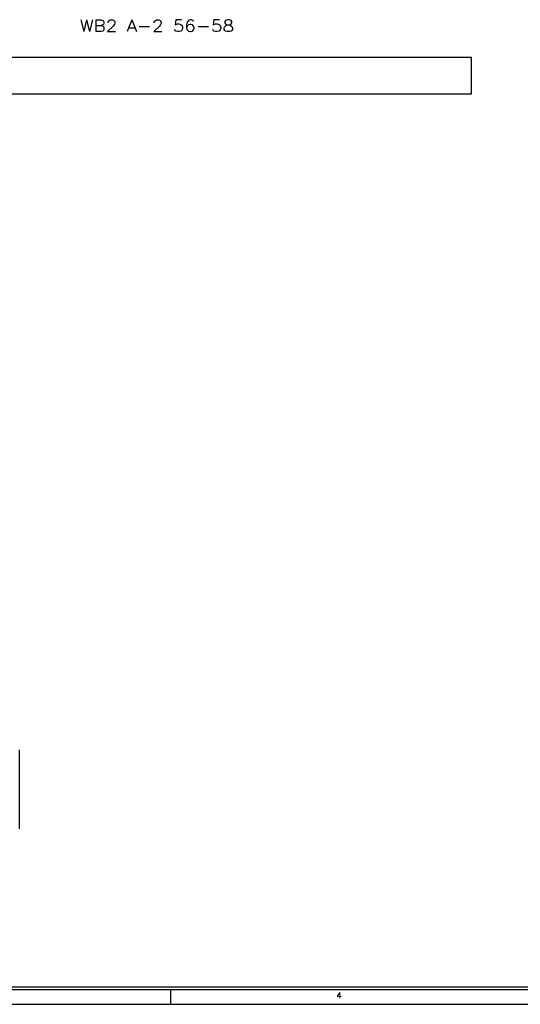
# Model space of a CAD drawing. Header units: inches. Extents: x 3 to 351, y 4 to 271.
# Tile 362 of 530: x 221 to 230, y 55 to 71. Entities that reach past the tile are written whole.
import ezdxf
from ezdxf.enums import TextEntityAlignment as Align

# ---------------------------------------------------------------- set-up
doc = ezdxf.new("R2010")
doc.units = ezdxf.units.IN
doc.header["$LTSCALE"] = 0.5
doc.header["$MEASUREMENT"] = 0
doc.layers.add('MFB', color=7, linetype='Continuous')
doc.layers.add('PLOTVIEW1', color=7, linetype='Continuous')
doc.styles.add('VERO0-Simplex', font='simplex_.ttf')
doc.styles.add('VERO5-RomanD', font='romand__.ttf')

msp = doc.modelspace()

# ---------------------------------------------------------------- linework, layer by layer
at = {"layer": 'MFB', "color": 4, "linetype": 'Continuous'}
for p, q in [((218.383, 70.786), (228.883, 70.786)), ((228.883, 70.161), (228.883, 70.786)), ((218.383, 70.161), (228.883, 70.161))]:
    msp.add_line(p, q, dxfattribs=at)
at = {"layer": 'PLOTVIEW1', "color": 7, "linetype": 'Continuous'}
msp.add_line((221.179, 57.636), (221.179, 58.982), dxfattribs=at)
at = {"layer": 'PLOTVIEW1', "color": 97, "linetype": 'Continuous'}
for p, q in [((200.752, 54.948), (246.752, 54.948)), ((200.752, 54.898), (246.752, 54.898)), ((223.752, 54.898), (223.752, 54.648)), ((200.752, 54.648), (246.752, 54.648))]:
    msp.add_line(p, q, dxfattribs=at)

# ---------------------------------------------------------------- texts
at = {"layer": 'MFB', "color": 7, "linetype": 'Continuous', "style": 'VERO0-Simplex', "width": 0.999792}
msp.add_text('WB2 A-2 56-58', height=0.2, dxfattribs=at).set_placement((222.202, 71.219), (224.835, 71.219), align=Align.FIT)
at = {"layer": 'PLOTVIEW1', "color": 56, "linetype": 'Continuous', "style": 'VERO5-RomanD', "width": 1.000527}
msp.add_text('4', height=0.1, dxfattribs=at).set_placement((226.577, 54.75), (226.671, 54.75), align=Align.FIT)

doc.saveas('drawing.dxf')
